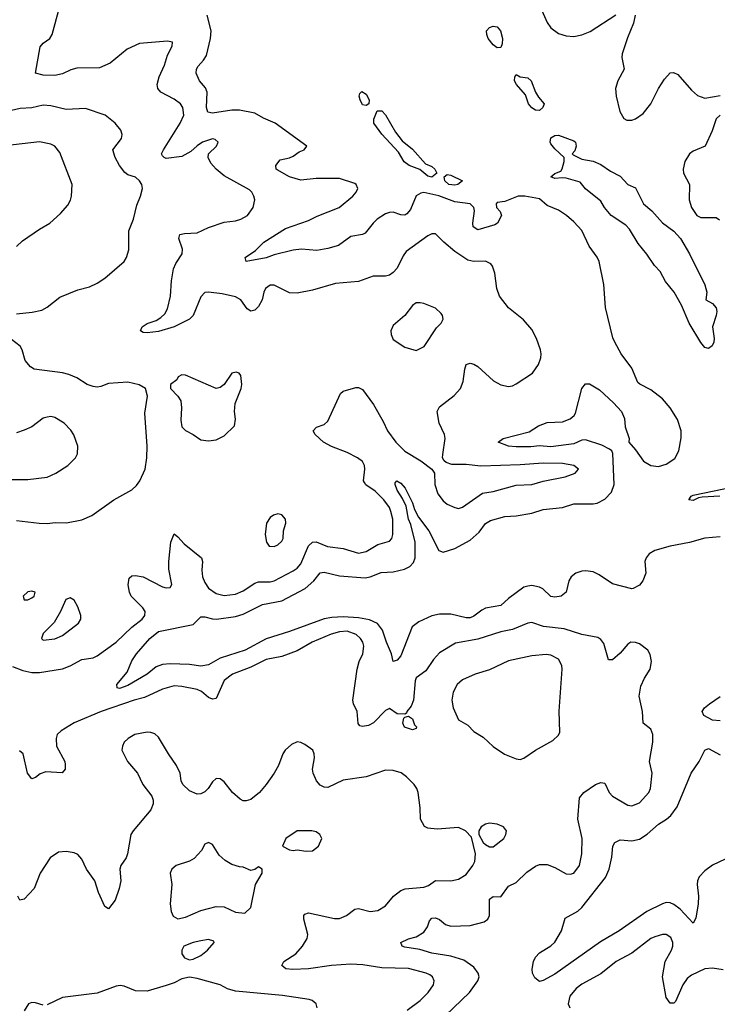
# Model space of a CAD drawing. Header units: inches. Extents: x 1834610 to 2027685, y 642842 to 774116.
# Tile 306 of 632: x 1935587 to 1939215, y 680308 to 685427. Entities that reach past the tile are written whole.
import ezdxf

# ---------------------------------------------------------------- set-up
doc = ezdxf.new("R2010")
doc.units = ezdxf.units.IN
doc.header["$MEASUREMENT"] = 0
doc.layers.add('B9638', color=7, linetype='Continuous')

msp = doc.modelspace()

# ---------------------------------------------------------------- linework, layer by layer
at = {"layer": 'B9638', "color": 5}
for points, elevation in [([(1935550, 682063.6), (1935603.3, 682043.3), (1935650, 682033.6), (1935690, 682032.8), (1935810, 682052.3), (1935850, 682068), (1935910, 682100.2), (1935970, 682109.3), (1935990, 682119.1), (1936090, 682190.2), (1936171.4, 682268.6), (1936224.4, 682310), (1936238.5, 682330), (1936239.2, 682350), (1936227.2, 682370), (1936167.1, 682430), (1936158.2, 682450), (1936151.3, 682488.7), (1936156.6, 682523.4), (1936170, 682535.5), (1936190, 682537.1), (1936229.5, 682530.5), (1936330, 682479.3), (1936350, 682473.4), (1936370, 682474.8), (1936379.5, 682490), (1936363, 682570), (1936363.1, 682610), (1936373.3, 682710), (1936390, 682753.4), (1936410, 682739.3), (1936442.2, 682702.2), (1936533.4, 682630), (1936538.5, 682610), (1936535, 682565), (1936538.7, 682530), (1936550, 682500.3), (1936570, 682471.3), (1936610, 682443.8), (1936650, 682433.5), (1936710, 682440.6), (1936750, 682458.5), (1936810, 682498), (1936830, 682504.4), (1936890, 682504.6), (1936910, 682510.2), (1937010, 682561.3), (1937030, 682575.3), (1937050, 682597.8), (1937090, 682691.5), (1937110, 682710.2), (1937130, 682712.1), (1937188.6, 682688.6), (1937270, 682678.5), (1937350, 682654.4), (1937390, 682662), (1937450, 682698), (1937510, 682716.4), (1937522.4, 682730), (1937528.3, 682750), (1937527.8, 682830), (1937517.9, 682870), (1937510, 682890.8), (1937482, 682930), (1937435.8, 682975.8), (1937388, 683008), (1937380.2, 683020.2), (1937375.4, 683030), (1937382.9, 683090), (1937380.3, 683110), (1937370.8, 683130), (1937344.7, 683150), (1937290, 683177.1), (1937208.5, 683208.5), (1937167.6, 683230), (1937123.7, 683270), (1937113.2, 683290), (1937131.8, 683308.2), (1937170, 683322.4), (1937190, 683339.1), (1937255.8, 683484.2), (1937270, 683495.8), (1937334.9, 683514.9), (1937350, 683515.5), (1937370, 683504), (1937426.6, 683426.6), (1937478.4, 683338.4), (1937499.6, 683290), (1937543.6, 683230), (1937590, 683183.1), (1937673, 683133), (1937730.8, 683090), (1937743.8, 683070), (1937746.7, 683010), (1937762.5, 682962.5), (1937790, 682926), (1937810, 682908), (1937850, 682890.3), (1937870, 682886.5), (1937890, 682892.9), (1937994.6, 682965.4), (1938050, 682974.2), (1938170, 683006.4), (1938250, 683011.2), (1938310, 683028.4), (1938424, 683050), (1938476, 683070), (1938493.2, 683090), (1938469, 683110), (1938410, 683120.3), (1938310, 683122.3), (1938190, 683112.7), (1937986.2, 683106.2), (1937910, 683114.2), (1937834.7, 683114.7), (1937805.4, 683125.4), (1937794.2, 683134.2), (1937786.6, 683150), (1937787.2, 683167.2), (1937799.7, 683250), (1937795.8, 683270), (1937769.1, 683329.1), (1937759.1, 683390), (1937770, 683414), (1937846.7, 683473.3), (1937879.7, 683510), (1937894.1, 683545.9), (1937902, 683610), (1937910, 683634), (1937930, 683642), (1937950, 683635.5), (1937970, 683623.8), (1938050.6, 683550), (1938090, 683528.5), (1938130, 683520.3), (1938150, 683523.7), (1938170, 683533.7), (1938253.6, 683590), (1938285.1, 683634.9), (1938297.7, 683670), (1938299.1, 683690), (1938296.4, 683710), (1938275.6, 683770), (1938250, 683815.6), (1938207, 683867), (1938129.2, 683929.2), (1938083.5, 683990), (1938069.1, 684029.1), (1938058.4, 684110), (1938046.3, 684146.3), (1938037.7, 684157.7), (1938010, 684172.6), (1937950, 684169.8), (1937917.7, 684177.7), (1937850, 684222), (1937792.4, 684270), (1937750, 684314), (1937730, 684313.6), (1937710, 684303), (1937597.6, 684222.4), (1937581.1, 684198.9), (1937550, 684134.7), (1937530, 684112.6), (1937510, 684099.2), (1937490, 684093.3), (1937426.4, 684093.6), (1937350, 684066.2), (1937230, 684055.5), (1937110, 684020.8), (1937030, 684004.5), (1936990, 684007.2), (1936910, 684047.3), (1936890, 684047.6), (1936865.3, 684030), (1936856.5, 684010), (1936848.1, 683970), (1936830, 683936.3), (1936810, 683916.4), (1936790, 683911.1), (1936770, 683924.7), (1936736.8, 683970), (1936710, 683986), (1936641.1, 684001.1), (1936570, 684010.6), (1936551.1, 684008.9), (1936530, 683985.6), (1936490.2, 683889.8), (1936470.2, 683869.8), (1936390.1, 683829.9), (1936310, 683805.3), (1936250, 683799.5), (1936230, 683801.2), (1936215.3, 683810), (1936225.2, 683830), (1936250, 683847.3), (1936296.8, 683863.2), (1936321.7, 683878.3), (1936341.5, 683898.5), (1936356.8, 683923.2), (1936371.4, 683990), (1936377.1, 684070), (1936387.9, 684132.1), (1936400.2, 684159.8), (1936432.3, 684210), (1936433.8, 684233.8), (1936414.3, 684290), (1936420.9, 684310), (1936443.9, 684316.1), (1936510, 684319), (1936570, 684347.4), (1936650, 684375.3), (1936710, 684381.3), (1936737.2, 684390), (1936772.3, 684410), (1936802, 684450), (1936809.6, 684490), (1936805.6, 684510), (1936795.1, 684530), (1936782.2, 684542.2), (1936650, 684615.3), (1936608.4, 684650), (1936581.3, 684681.3), (1936567.6, 684710), (1936569.4, 684730), (1936611.8, 684770), (1936619.3, 684790), (1936604.5, 684804.5), (1936590, 684807.3), (1936538.8, 684790), (1936510, 684772), (1936477.6, 684742.4), (1936430, 684716.8), (1936350, 684706.2), (1936338, 684710), (1936330, 684719.3), (1936325.4, 684730), (1936335.3, 684750), (1936422.7, 684890), (1936440.5, 684930), (1936435.5, 684970), (1936423.1, 684990), (1936390, 685014.8), (1936322, 685050), (1936305.3, 685070), (1936302.4, 685090), (1936312.3, 685130), (1936339.8, 685190), (1936356.4, 685243.6), (1936380.9, 685290), (1936382, 685310), (1936355.3, 685315.3), (1936210, 685304), (1936145.6, 685274.4), (1936058.6, 685201.4), (1936002.6, 685177.4), (1935884.5, 685175.5), (1935852.7, 685167.3), (1935810, 685146), (1935770, 685137.4), (1935710, 685138), (1935669.8, 685149.8), (1935694.5, 685285.5), (1935710, 685306), (1935743.6, 685330), (1935755.8, 685350), (1935794.2, 685490)], 340), ([(1938296.3, 685490), (1938330, 685413.4), (1938350, 685385.4), (1938390, 685355.3), (1938430, 685343.2), (1938470, 685339.5), (1938510, 685347.8), (1938553.7, 685366.3), (1938688.3, 685451.7)], 320), ([(1939230, 682739), (1939150, 682731.4), (1939070, 682708.5), (1938970.8, 682690), (1938890, 682667.9), (1938860.8, 682650), (1938845.3, 682630), (1938837.8, 682610), (1938843.1, 682550), (1938828.4, 682510), (1938810, 682487.6), (1938778, 682470), (1938770, 682468.2), (1938670, 682493.6), (1938600.8, 682540.8), (1938570, 682555.9), (1938530, 682561.8), (1938510, 682560.2), (1938479.5, 682550), (1938455.3, 682530), (1938443.6, 682510), (1938428.5, 682450), (1938402.8, 682430), (1938370, 682424.8), (1938350, 682428.6), (1938307.5, 682467.5), (1938290, 682477.2), (1938250, 682484.8), (1938230, 682482.5), (1938210, 682475.9), (1938130, 682418.1), (1938090, 682380.8), (1938010, 682368.2), (1937990, 682357.8), (1937950, 682325.4), (1937930, 682317.5), (1937910, 682317.8), (1937830, 682335.9), (1937770, 682336), (1937730, 682327.9), (1937663.3, 682296.7), (1937628.9, 682271.1), (1937570, 682119.7), (1937550, 682097.4), (1937530, 682089.7), (1937521.7, 682130), (1937494.4, 682190), (1937473.5, 682253.5), (1937448.7, 682288.7), (1937406.2, 682306.2), (1937350, 682317.6), (1937270, 682322.6), (1937210, 682319.6), (1937170, 682311.5), (1936990, 682246), (1936870, 682207.6), (1936759.2, 682150), (1936630, 682106.9), (1936570, 682072.9), (1936530, 682066.8), (1936470, 682074.9), (1936370, 682078.7), (1936330, 682074.4), (1936298, 682062), (1936250, 682025), (1936150, 681964.8), (1936106, 681950), (1936094, 681954), (1936092.3, 681970), (1936145.7, 682034.3), (1936170, 682093), (1936194.7, 682130), (1936263.7, 682210), (1936310, 682246.4), (1936490, 682281.8), (1936530, 682322), (1936550, 682323.2), (1936590, 682311.3), (1936610.1, 682310.1), (1936710, 682323.4), (1936750, 682336.4), (1936850, 682385.8), (1936950, 682405), (1937072.8, 682470), (1937116.4, 682510), (1937150, 682551.8), (1937170, 682553.9), (1937250, 682535.6), (1937384.7, 682524.7), (1937410, 682530.1), (1937466.5, 682553.5), (1937530, 682556.1), (1937588.9, 682571.1), (1937615.8, 682584.2), (1937635.2, 682604.8), (1937643.7, 682630), (1937643.6, 682710), (1937622, 682802), (1937609.5, 682830), (1937597.3, 682897.3), (1937578.6, 682938.6), (1937550, 682981), (1937539.3, 683010), (1937540, 683020), (1937548, 683030), (1937570, 683016.9), (1937591.4, 682991.4), (1937630, 682914.9), (1937640.8, 682880.8), (1937660.7, 682840.7), (1937714.7, 682770), (1937767.4, 682667.4), (1937790, 682659), (1937850, 682678.3), (1937930, 682721), (1937977.5, 682762.5), (1938010, 682807.8), (1938036.6, 682823.4), (1938110, 682844.6), (1938170, 682847.8), (1938250, 682860.9), (1938310, 682880.6), (1938410, 682891.8), (1938470, 682910.1), (1938570, 682910.1), (1938590, 682914), (1938630, 682935), (1938665.8, 682970), (1938678.4, 683010), (1938671.9, 683171.9), (1938666.3, 683186.3), (1938655, 683195), (1938614.4, 683214.4), (1938530, 683243.2), (1938510, 683240.4), (1938470, 683222.8), (1938350, 683207.2), (1938290, 683211.1), (1938245.9, 683205.9), (1938170, 683206.2), (1938129.4, 683210), (1938076.2, 683230), (1938102, 683250), (1938236.1, 683283.9), (1938285.1, 683314.9), (1938330, 683333.2), (1938410, 683337.2), (1938450, 683352.6), (1938471.2, 683368.8), (1938477.9, 683382.1), (1938510.7, 683509.3), (1938530, 683534.6), (1938550, 683533.4), (1938602.6, 683502.6), (1938675.7, 683435.7), (1938717.1, 683390), (1938733.5, 683353.5), (1938737, 683310), (1938757.1, 683250), (1938756, 683230), (1938790, 683191.2), (1938831.1, 683131.1), (1938870, 683109.3), (1938910, 683104.8), (1938950, 683115.5), (1938993.8, 683146.2), (1939015.2, 683184.8), (1939027.4, 683252.6), (1939027.3, 683290), (1939007.9, 683347.9), (1938970, 683409), (1938930, 683456.5), (1938870, 683503.5), (1938811.7, 683531.7), (1938801.3, 683541.3), (1938770, 683615.4), (1938715.6, 683690), (1938682.5, 683750), (1938672.6, 683772.6), (1938634.5, 683930), (1938624.6, 684050), (1938601.5, 684170), (1938590, 684193.2), (1938548.6, 684250), (1938511.4, 684331.4), (1938470, 684376), (1938430.7, 684410), (1938390, 684437), (1938330, 684461.7), (1938290, 684496.4), (1938215.1, 684510), (1938179.3, 684510), (1938110, 684481.7), (1938070, 684476.4), (1938065, 684470), (1938067.8, 684450), (1938085.8, 684430), (1938093.2, 684410), (1938072, 684370), (1938058.6, 684361.4), (1937970, 684335), (1937946.2, 684350), (1937943.6, 684370), (1937952.9, 684432.9), (1937949.8, 684450), (1937930.7, 684470), (1937850, 684479.6), (1937767.7, 684512.3), (1937690, 684528.4), (1937674, 684526), (1937650, 684511.9), (1937619.4, 684440.6), (1937601.5, 684418.5), (1937590, 684411.7), (1937570, 684413.2), (1937530, 684427.1), (1937510, 684425.4), (1937490, 684417.4), (1937446.9, 684390), (1937425.1, 684370), (1937383.5, 684316.5), (1937370, 684309.8), (1937310, 684299.3), (1937246, 684254), (1937190, 684236.8), (1937133.4, 684226.6), (1937053.7, 684233.7), (1937010, 684228.2), (1936910, 684203.9), (1936870, 684189.3), (1936766, 684170), (1936759.3, 684190), (1936813.6, 684226.4), (1936856.9, 684270), (1936970, 684341.4), (1937090, 684383.9), (1937133.7, 684406.3), (1937249.7, 684450), (1937320.4, 684510), (1937337.8, 684530), (1937345.7, 684550), (1937337.6, 684570), (1937330, 684575.1), (1937250, 684602), (1937130, 684601.9), (1937050, 684592.3), (1936990, 684610.6), (1936925.8, 684645.8), (1936921.4, 684650), (1936919.8, 684670), (1936941.3, 684698.7), (1936990, 684709.3), (1937010, 684718), (1937040.6, 684739.4), (1937066, 684750), (1937080.9, 684770), (1936916.8, 684890), (1936854.7, 684914.7), (1936810, 684940.6), (1936730, 684956.9), (1936690, 684957.5), (1936590, 684941.2), (1936566, 684946), (1936559.1, 684970), (1936563, 685050), (1936552.9, 685072.9), (1936521.8, 685110), (1936505.3, 685150), (1936507.1, 685170), (1936514.9, 685185.1), (1936543.9, 685216.1), (1936558.8, 685241.2), (1936579.8, 685330), (1936582.6, 685370), (1936562.2, 685450)], 320), ([(1938788.1, 685450), (1938780.2, 685410), (1938747.9, 685332.1), (1938720.8, 685250), (1938719.1, 685230), (1938730.2, 685170), (1938698.9, 685110), (1938686, 685070), (1938689.4, 685029.4), (1938708.3, 684950), (1938730, 684913.4), (1938745.5, 684905.5), (1938770, 684904.2), (1938790, 684911.3), (1938830, 684940.3), (1938870, 684990.3), (1938909.8, 685070), (1938941.4, 685118.6), (1938970, 685150.3), (1938987, 685153), (1939010, 685142.8), (1939080.7, 685060.7), (1939112.4, 685032.4), (1939150, 685020.1), (1939230, 685033.7)], 320), ([(1935570, 683898.5), (1935652.7, 683907.3), (1935702.2, 683917.8), (1935730, 683933.1), (1935795.8, 683984.2), (1935890, 684023.1), (1935950, 684038), (1935990, 684056.5), (1936030, 684083.7), (1936131.5, 684170), (1936143, 684190), (1936154.3, 684230), (1936155.6, 684330), (1936179.1, 684390), (1936196.3, 684463.7), (1936216.3, 684510), (1936226, 684550), (1936223, 684570), (1936211.3, 684590), (1936190, 684608.2), (1936150, 684620.4), (1936133.6, 684633.6), (1936105.8, 684670), (1936084.6, 684710), (1936072.6, 684750), (1936116.2, 684810), (1936119.5, 684830), (1936112.7, 684852.7), (1936084.5, 684890), (1936032, 684930), (1935930, 684966.2), (1935830, 684961), (1935750, 684979.4), (1935710, 684982.9), (1935650, 684969), (1935590, 684965.3), (1935430, 684929)], 360), ([(1939230, 684930.8), (1939210, 684912.2), (1939189.3, 684850), (1939151.5, 684770), (1939090, 684744.3), (1939071.1, 684730), (1939046.2, 684690), (1939037.1, 684650), (1939038.9, 684630), (1939071.3, 684570), (1939069.6, 684490), (1939080.8, 684450), (1939108.7, 684410), (1939130, 684399.1), (1939210, 684398.5), (1939227.5, 684387.5)], 320), ([(1935570, 684248.5), (1935602.9, 684277.1), (1935690, 684338.9), (1935743.7, 684370), (1935800.1, 684419.9), (1935837.2, 684462.8), (1935851.7, 684488.3), (1935857.6, 684510), (1935860.5, 684570), (1935796.9, 684736.9), (1935770, 684769.6), (1935750, 684779.7), (1935690, 684791.9), (1935510, 684771.6)], 380), ([(1935570, 682822.6), (1935688.7, 682808.7), (1935730, 682808.4), (1935772.4, 682812.4), (1935830.5, 682810.5), (1935910, 682827.2), (1935962, 682850), (1936077, 682930), (1936170, 682983.1), (1936194.6, 683005.4), (1936213, 683030), (1936240.4, 683090), (1936248.7, 683150), (1936249.8, 683209.8), (1936238.3, 683381.7), (1936252.3, 683470), (1936242, 683510), (1936209.6, 683529.6), (1936150, 683542.4), (1936050, 683536.3), (1936010, 683520.5), (1935990, 683516.9), (1935970, 683519.7), (1935938, 683530), (1935885.2, 683565.2), (1935842.3, 683582.3), (1935810, 683591), (1935662, 683610), (1935642.9, 683622.9), (1935616.1, 683656.1), (1935600.7, 683710), (1935589.6, 683730), (1935545.2, 683765.2)], 360), ([(1935517.4, 683037.4), (1935630, 683036.1), (1935730, 683049), (1935776.2, 683070), (1935837, 683110), (1935877, 683150), (1935887.6, 683170), (1935889.6, 683210), (1935868.2, 683268.2), (1935853.9, 683293.9), (1935818, 683330), (1935770, 683359.6), (1935750, 683363.6), (1935730, 683361.3), (1935710, 683356.3), (1935650, 683311.1), (1935610, 683292.4), (1935570, 683279.7)], 380), ([(1939227.7, 682950), (1939135.8, 682944.2), (1939118.2, 682941.8), (1939090, 682927.9), (1939067.8, 682930), (1939079.7, 682950), (1939090, 682955.6), (1939350, 683008)], 280), ([(1937801.1, 680250), (1937927.3, 680370), (1937970.8, 680430), (1937976.1, 680450), (1937971.9, 680470), (1937950, 680500.4), (1937896.7, 680536.7), (1937830, 680558.6), (1937730, 680574.4), (1937667.5, 680592.5), (1937590, 680605.5), (1937577, 680610), (1937569.3, 680630), (1937610, 680649), (1937650, 680659.3), (1937690, 680683.2), (1937707.4, 680710), (1937718.5, 680741.5), (1937730, 680755.8), (1937750, 680757.6), (1937770, 680748.4), (1937802.7, 680722.7), (1937830, 680714), (1937930, 680718), (1938003.5, 680736.5), (1938022, 680750), (1938031.1, 680768.9), (1938030, 680854), (1938050, 680868.5), (1938090, 680867), (1938130, 680921.3), (1938170, 680942), (1938225.1, 680994.9), (1938270, 681026.9), (1938290, 681034.7), (1938330, 681034), (1938370, 681019.5), (1938430, 680986.4), (1938450, 680984.4), (1938470, 680990.6), (1938498, 681030), (1938510.9, 681090), (1938512.1, 681170), (1938489.8, 681270), (1938498, 681382), (1938520.7, 681410), (1938582, 681450), (1938610, 681461.1), (1938630, 681457.1), (1938653.1, 681410), (1938670.4, 681390), (1938750, 681342.6), (1938770, 681339.5), (1938810, 681355.8), (1938858.5, 681410), (1938868.4, 681430), (1938876.3, 681510), (1938862.7, 681570), (1938879.6, 681670), (1938879.5, 681710), (1938870, 681738), (1938829.4, 681769.4), (1938826, 681830), (1938809.8, 681910), (1938817.5, 681962.5), (1938835.9, 682004.1), (1938867, 682050), (1938872.3, 682090), (1938866.6, 682126.6), (1938854, 682150), (1938810, 682182.7), (1938790, 682189.4), (1938766, 682190), (1938750, 682180.9), (1938710, 682134), (1938670, 682098.4), (1938650, 682099.3), (1938624.4, 682184.4), (1938610, 682204.5), (1938594.5, 682214.5), (1938510, 682230.8), (1938419.6, 682259.6), (1938312, 682272), (1938250, 682293), (1938230, 682289.8), (1938150, 682256.2), (1938090, 682245.2), (1937970, 682206), (1937853.7, 682186.3), (1937770, 682135.4), (1937739.6, 682100.4), (1937699.1, 682040.9), (1937650, 682005.2), (1937644.9, 681990), (1937635.3, 681890), (1937622.7, 681857.3), (1937600.5, 681830), (1937598.4, 681821.6), (1937590, 681816), (1937550, 681817.6), (1937510, 681846), (1937490, 681835.1), (1937428, 681772), (1937401.8, 681758.2), (1937370, 681751.6), (1937355.9, 681755.9), (1937347.6, 681767.6), (1937342.4, 681830), (1937323.1, 681870), (1937319.2, 681890), (1937341.7, 682050), (1937353.3, 682090), (1937371.9, 682130), (1937376.8, 682170), (1937371.4, 682190), (1937359.4, 682210), (1937337.8, 682230), (1937290, 682247.5), (1937250, 682245.3), (1937207.9, 682232.1), (1937109.3, 682190.7), (1937030, 682145.3), (1936950, 682116.8), (1936870, 682100.5), (1936790, 682060.2), (1936695, 682025), (1936650, 681991), (1936610, 681898.7), (1936590, 681895.1), (1936570, 681903.9), (1936533.5, 681933.5), (1936510, 681944.8), (1936430, 681960.7), (1936390, 681963.2), (1936330, 681947), (1936236.3, 681903.7), (1936182.6, 681890), (1936010.3, 681830), (1935870, 681772.2), (1935803.2, 681730), (1935782.8, 681710), (1935776.5, 681690), (1935779, 681650), (1935821.7, 681570), (1935824.4, 681555.6), (1935823.1, 681530), (1935808.7, 681511.3), (1935724, 681516), (1935694.1, 681505.9), (1935670, 681487), (1935650, 681479.5), (1935628.8, 681510), (1935605.1, 681610), (1935585.6, 681625.6)], 340), ([(1939230, 681781), (1939190, 681785.4), (1939145.1, 681810), (1939137, 681830), (1939149.4, 681850), (1939174.5, 681870), (1939230, 681908.9)], 320), ([(1937602.6, 680277.4), (1937670, 680327.4), (1937712.4, 680370), (1937738.9, 680410), (1937742.4, 680430), (1937733.6, 680450), (1937720.3, 680460.3), (1937701.2, 680470), (1937610, 680493.7), (1937470, 680497.5), (1937372.6, 680512.6), (1937310, 680516.8), (1937208.9, 680508.9), (1937090, 680492.1), (1937008.5, 680488.5), (1936972.1, 680492.1), (1936951.5, 680510), (1936961.6, 680530), (1937023.1, 680570), (1937058.3, 680610), (1937082.2, 680650), (1937086.2, 680670), (1937064.5, 680750), (1937065.4, 680770), (1937070, 680777.1), (1937090, 680783.6), (1937225.1, 680754.9), (1937250, 680753.8), (1937287.6, 680770), (1937330, 680802), (1937350, 680806.9), (1937410, 680791.2), (1937450, 680796.1), (1937490, 680820.3), (1937531.1, 680870), (1937570, 680900.2), (1937592, 680908), (1937690, 680916.8), (1937713.9, 680926.1), (1937750, 680951.5), (1937830, 680950.2), (1937870, 680957.8), (1937910, 680983.6), (1937944.2, 681030), (1937954.8, 681050), (1937958.2, 681090), (1937937.2, 681177.2), (1937906, 681210), (1937870, 681228), (1937758, 681218), (1937710, 681223.5), (1937692.5, 681232.5), (1937671.3, 681270), (1937669.7, 681330), (1937659.1, 681410), (1937652.6, 681430), (1937638.9, 681450), (1937598.7, 681490), (1937570.6, 681510.6), (1937530, 681522.8), (1937490, 681524.8), (1937389.4, 681490.6), (1937270, 681473.6), (1937190, 681435.9), (1937170, 681436.1), (1937150, 681447.2), (1937131, 681470), (1937112.8, 681510), (1937109.6, 681530), (1937120.5, 681590), (1937119.6, 681610), (1937111.8, 681630), (1937070, 681659.5), (1937050, 681669.4), (1937030, 681672.3), (1937001.7, 681658.3), (1936968, 681630), (1936955.5, 681610), (1936933, 681550), (1936910.5, 681510), (1936868.8, 681450), (1936834.6, 681410), (1936790, 681373.5), (1936765.6, 681365.6), (1936750, 681366.3), (1936734.7, 681374.7), (1936694.5, 681410), (1936650, 681464.5), (1936630, 681479.5), (1936610, 681482.7), (1936590, 681465.2), (1936568, 681430), (1936550, 681412), (1936530, 681402.4), (1936510, 681400.5), (1936470, 681417.6), (1936436.2, 681450), (1936428, 681470), (1936421.3, 681510), (1936402.7, 681550), (1936361, 681610), (1936310, 681697), (1936290, 681713.6), (1936270, 681720.5), (1936250, 681722.4), (1936186.8, 681710), (1936150.7, 681690), (1936130.5, 681670), (1936121.6, 681650), (1936119.3, 681630), (1936148.4, 681570), (1936200.5, 681510), (1936228, 681450), (1936274, 681390), (1936282.4, 681370), (1936282.4, 681350), (1936270, 681319.3), (1936177, 681210), (1936165.7, 681190), (1936148.9, 681090), (1936141.1, 681070), (1936113.7, 681030), (1936107.9, 681010), (1936113.4, 680950), (1936105.3, 680910), (1936083.7, 680850), (1936050, 680803.7), (1936030, 680816), (1935998, 680890), (1935978, 680950), (1935934.5, 681010), (1935910, 681062.9), (1935890, 681086), (1935870, 681096.3), (1935830, 681102.4), (1935790, 681099.6), (1935746, 681070), (1935693.1, 680990), (1935662.4, 680910), (1935610, 680854.5), (1935589, 680850), (1935577, 680870)], 360), ([(1939290, 681077.8), (1939190, 681031.9), (1939150, 681001.4), (1939121.1, 680970), (1939112.7, 680950), (1939110.9, 680930), (1939117.3, 680870), (1939115.8, 680830), (1939104.1, 680755.9), (1939090.3, 680729.7), (1939021.9, 680801.9), (1938990, 680827.2), (1938970, 680836.2), (1938950, 680836.5), (1938930, 680830.6), (1938849.2, 680790), (1938705, 680690), (1938607.3, 680632.7), (1938370, 680464.1), (1938310, 680431.5), (1938290, 680426.6), (1938266.2, 680446.2), (1938255.1, 680470), (1938252.4, 680490), (1938259.7, 680530), (1938270, 680553.4), (1938290, 680574.9), (1938350, 680611.8), (1938369.8, 680630.2), (1938405.3, 680690), (1938424.7, 680755.3), (1938490, 680792.9), (1938510, 680811.9), (1938633.3, 680966.7), (1938652.2, 681010), (1938667.3, 681072.7), (1938671.9, 681130), (1938683.1, 681150), (1938710, 681162.3), (1938770, 681157.4), (1938810, 681166.7), (1938850, 681192.6), (1938910, 681244.8), (1938950.6, 681270), (1938973.2, 681290), (1939005.9, 681334.1), (1939080.2, 681510), (1939121, 681570), (1939150, 681628.5), (1939170, 681638), (1939230, 681605.8)], 320), ([(1939246.7, 680486.7), (1939190, 680495.3), (1939150, 680492.5), (1939081, 680459), (1939058.5, 680441.5), (1939036.6, 680410), (1938997.4, 680322.6), (1938990, 680313.3), (1938970, 680313.3), (1938950, 680342.7), (1938930.6, 680450.6), (1938943.9, 680530), (1938976.5, 680590), (1938984.5, 680610), (1938984.8, 680630), (1938974.4, 680654.4), (1938950, 680670.8), (1938930, 680670.7), (1938890, 680659.4), (1938869, 680650), (1938770, 680574.4), (1938689.1, 680530.9), (1938610, 680466.4), (1938510, 680413.3), (1938480.9, 680390), (1938449, 680350), (1938439, 680310), (1938448, 680290)], 340), ([(1937135.1, 680290), (1937129.3, 680310), (1937108, 680328), (1937093.5, 680333.5), (1936953.4, 680353.4), (1936710, 680375.9), (1936668.7, 680388.7), (1936630, 680408.8), (1936510, 680442.9), (1936470, 680449.5), (1936430, 680440.9), (1936390, 680419.3), (1936350, 680405.2), (1936250, 680377), (1936190, 680378), (1936130, 680402.7), (1936110, 680406), (1936090, 680402.7), (1935990, 680366.6), (1935810, 680343.7), (1935730, 680306)], 380), ([(1935710, 680303.7), (1935670, 680316.3), (1935650, 680316.9), (1935634, 680310), (1935610, 680274)], 380)]:
    msp.add_lwpolyline(points, dxfattribs=dict(at, elevation=elevation))
for points, elevation in [([(1938070, 685281.1), (1938050, 685296.8), (1938024.1, 685330), (1938016.2, 685350), (1938015.4, 685370), (1938030, 685387), (1938050, 685393.7), (1938070, 685390.4), (1938088.4, 685370), (1938098.7, 685330), (1938097.4, 685302.6), (1938090, 685282.7)], 280), ([(1938290, 684955.1), (1938270, 684956.9), (1938250, 684968.4), (1938233.7, 684990), (1938217.3, 685037.3), (1938171.2, 685090), (1938161.5, 685110), (1938161.6, 685130), (1938170, 685142), (1938190, 685130.5), (1938230, 685124.9), (1938247.3, 685110), (1938270.4, 685050.4), (1938285.1, 685025.1), (1938314.8, 684990), (1938307.3, 684970)], 280), ([(1937390, 684981.1), (1937370, 684984.7), (1937357.4, 685010), (1937353.6, 685030), (1937356.6, 685043.4), (1937366, 685054), (1937390, 685039.5), (1937405.3, 685010), (1937403.8, 684990)], 280), ([(1937730, 684608.8), (1937710, 684613.9), (1937669.2, 684649.2), (1937612.4, 684670), (1937587.6, 684687.6), (1937558, 684738), (1937470, 684832.1), (1937429.8, 684890), (1937428.7, 684910), (1937446.3, 684953.7), (1937470, 684953.2), (1937490, 684931.8), (1937542.5, 684842.5), (1937577.2, 684797.2), (1937630, 684754.4), (1937698.6, 684678.6), (1937730, 684664.7), (1937746.2, 684650), (1937757, 684630)], 280), ([(1939170, 683718), (1939150, 683723.7), (1939130, 683749.3), (1939069.8, 683849.8), (1939030, 683943.6), (1938990.7, 684010), (1938946.3, 684066.3), (1938918.2, 684118.2), (1938888.7, 684148.7), (1938849, 684209), (1938803, 684263), (1938758.1, 684338.1), (1938739.3, 684359.3), (1938663.7, 684410), (1938628.4, 684450), (1938610, 684483.5), (1938530, 684548.6), (1938502.4, 684582.4), (1938430, 684602.8), (1938410, 684605.3), (1938370, 684601.1), (1938349.6, 684610), (1938370, 684627.7), (1938400.8, 684639.2), (1938408.8, 684651.2), (1938419.7, 684690), (1938419, 684710), (1938370, 684755.1), (1938350, 684781.3), (1938345.8, 684790), (1938350, 684812.8), (1938370, 684825), (1938390, 684826.3), (1938470, 684797.8), (1938477.3, 684790), (1938481.7, 684770), (1938474.2, 684745.8), (1938461, 684730), (1938465.2, 684725.2), (1938510, 684701.3), (1938570, 684691.1), (1938610, 684674.2), (1938659.8, 684639.8), (1938710, 684612.9), (1938750, 684570.3), (1938790, 684552.6), (1938831.4, 684470), (1938874.1, 684434.1), (1938930.7, 684370.7), (1938990, 684327.3), (1939024.3, 684290), (1939070.2, 684210), (1939150, 684048.4), (1939160.2, 684010), (1939155.5, 683970), (1939190, 683951.8), (1939209.3, 683929.3), (1939212.8, 683910), (1939210.2, 683889.8), (1939190.4, 683830), (1939199.3, 683770), (1939197.1, 683750), (1939188.4, 683731.6)], 280), ([(1937850, 684566.4), (1937819.2, 684570), (1937798.5, 684590), (1937794.3, 684610), (1937810, 684622), (1937830, 684618.2), (1937890.2, 684590.2), (1937866.4, 684570)], 280), ([(1937670, 683955.1), (1937650, 683954.5), (1937630, 683940.9), (1937590.3, 683889.7), (1937530, 683837.6), (1937516.9, 683810), (1937518.6, 683790), (1937530, 683765.3), (1937590, 683723.8), (1937650, 683708), (1937691.7, 683728.3), (1937755.2, 683824.8), (1937779.3, 683850), (1937789.4, 683870), (1937786.6, 683890), (1937780.1, 683900.1), (1937750, 683927), (1937690, 683952)], 360), ([(1936714, 683594), (1936690, 683589.6), (1936650.3, 683529.7), (1936630, 683515.6), (1936610, 683509.6), (1936450, 683579.3), (1936430, 683581.2), (1936411.3, 683570), (1936404.5, 683555.5), (1936372, 683530), (1936371.3, 683510), (1936410.4, 683470.4), (1936424.9, 683444.9), (1936428.5, 683410), (1936424.9, 683344.9), (1936430.7, 683310), (1936450, 683290.7), (1936490, 683270.6), (1936530, 683243), (1936570, 683237.1), (1936610, 683243.1), (1936650, 683263), (1936704.1, 683315.9), (1936709.6, 683350), (1936704.7, 683390), (1936708.2, 683431.8), (1936739.5, 683510), (1936742.9, 683530), (1936736.9, 683576.9), (1936729.4, 683589.4)], 360), ([(1936930, 682858), (1936908.1, 682851.9), (1936890, 682839), (1936870.8, 682809.2), (1936864, 682750), (1936870.8, 682710), (1936884.7, 682690), (1936910, 682688.5), (1936930, 682696.3), (1936950, 682716), (1936957, 682730), (1936959.5, 682770), (1936971.1, 682810), (1936969.3, 682830), (1936950, 682852)], 360), ([(1935650, 682455.1), (1935630, 682451.8), (1935604.9, 682430), (1935611, 682411), (1935630, 682410.7), (1935650, 682421.6), (1935662.7, 682430), (1935668, 682450)], 360), ([(1935850, 682422), (1935827.5, 682412.5), (1935799.1, 682350), (1935766.6, 682293.4), (1935710, 682236), (1935700.7, 682210), (1935710, 682200.7), (1935770, 682208.8), (1935810, 682225.7), (1935892.7, 682290), (1935905.2, 682310), (1935905.2, 682330), (1935890, 682375.3), (1935870, 682408.7)], 360), ([(1938326, 682126), (1938250, 682120.3), (1938130, 682094.2), (1938030, 682047.7), (1937955.3, 682024.7), (1937890, 681994.5), (1937862.3, 681970), (1937841.5, 681930), (1937834.9, 681890), (1937841.5, 681850), (1937870, 681787.6), (1937918.4, 681758.4), (1937950, 681727), (1937997.4, 681697.4), (1938050, 681648.7), (1938108.1, 681608.1), (1938170, 681583.8), (1938190, 681580.5), (1938210, 681588), (1938269.4, 681630), (1938359.8, 681680.2), (1938390, 681707.7), (1938396.4, 681723.6), (1938392.1, 681832.1), (1938408.7, 682050), (1938406.2, 682070), (1938390, 682103), (1938350, 682123.5)], 360), ([(1937630, 681734.5), (1937588.4, 681748.4), (1937579.5, 681770), (1937584.8, 681795.2), (1937590, 681801), (1937610, 681806), (1937630, 681792.4), (1937641.2, 681761.2), (1937651.8, 681750), (1937650, 681742)], 340), ([(1938030, 681249.4), (1938010, 681244.5), (1937986.8, 681230), (1937974.8, 681210), (1937974.8, 681190), (1937998, 681150), (1938010, 681138), (1938030, 681127), (1938050, 681126.4), (1938104.5, 681170), (1938116.2, 681190), (1938119.5, 681210), (1938104, 681230), (1938070, 681244.5)], 360), ([(1937106, 681210), (1937030, 681209.2), (1936972, 681170), (1936954, 681130), (1936990, 681111.3), (1937010, 681107.3), (1937030, 681111), (1937076.5, 681103.5), (1937110, 681106), (1937142, 681130), (1937159, 681170), (1937148.7, 681190), (1937130, 681204)], 380), ([(1936570, 681149.5), (1936550, 681140.9), (1936532.1, 681107.9), (1936494, 681066), (1936470, 681052.4), (1936400.7, 681030), (1936378, 681010), (1936370.4, 680990), (1936378, 680930), (1936370.4, 680830), (1936374.9, 680790), (1936386.1, 680766.1), (1936410, 680752.7), (1936450, 680761.3), (1936530, 680795.8), (1936610, 680815.8), (1936650, 680814), (1936710, 680786.8), (1936758, 680782), (1936789, 680811), (1936814, 680930), (1936849, 680990), (1936848, 681010), (1936830, 681022), (1936810, 681008.7), (1936790, 681004), (1936750, 681020.9), (1936730, 681022), (1936690, 681035.6), (1936655.3, 681055.3), (1936624.2, 681084.2), (1936590, 681138)], 380), ([(1936570, 680644.5), (1936530, 680638.7), (1936490.4, 680629.6), (1936441, 680610), (1936430.8, 680590), (1936431, 680571), (1936444.7, 680550), (1936470, 680538.8), (1936490, 680542), (1936530, 680561.6), (1936563.7, 680590), (1936599.3, 680630), (1936597, 680637)], 380)]:
    msp.add_lwpolyline(points, close=True, dxfattribs=dict(at, elevation=elevation))

doc.saveas('drawing.dxf')
